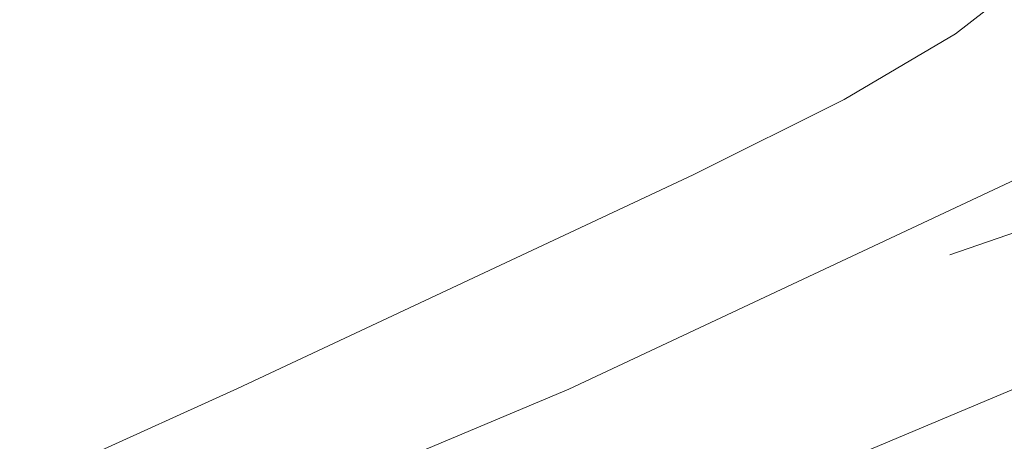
# Model space of a CAD drawing. Extents: x 1620613 to 1693141, y 557269 to 607790.
# Tile 657 of 1056: x 1620804.89 to 1620817.53, y 607313.89 to 607319.31. Entities that reach past the tile are written whole.
import ezdxf

# ---------------------------------------------------------------- set-up
doc = ezdxf.new("R2010")
doc.units = 0
doc.header["$LTSCALE"] = 10
doc.header["$MEASUREMENT"] = 0
for name, pattern in [('DGN Style 2', [7.346996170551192, 4.408197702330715, -2.938798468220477]), ('DGN Style 3', [10.28579463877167, 7.346996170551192, -2.938798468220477]), ('DGN Style 5', [5.142897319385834, 2.204098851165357, -2.938798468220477])]:
    doc.linetypes.add(name, pattern=pattern)
for name, color, linetype, lineweight in [('DT_X_Contour_Major', 132, 'DGN Style 3', 30), ('DT_X_Contour_Minor', 136, 'DGN Style 3', 0), ('PV_X_Driveway', 7, 'DGN Style 5', 0), ('SV_X_Top_of_Bank', 97, 'DGN Style 2', 0)]:
    doc.layers.add(name, color=color, linetype=linetype, lineweight=lineweight)

# ---------------------------------------------------------------- blocks, each defined once
blk = doc.blocks.new('*U1004')
at = {"layer": 'DT_X_Contour_Major', "elevation": 3.400041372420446, "flags": 128}
blk.add_lwpolyline([(-244.1590263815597, -27.22526824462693), (-245.9582130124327, -31.53047772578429), (-246.3161540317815, -32.38748241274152), (-246.6188971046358, -33.11340669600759), (-246.8664422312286, -33.70825057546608), (-247.0587894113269, -34.172014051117), (-247.8276143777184, -36.03038932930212), (-248.8338658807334, -38.35807953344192), (-249.0797851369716, -38.97471545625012), (-249.3862922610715, -39.82704170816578), (-249.753387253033, -40.91505828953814), (-250.1810701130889, -42.23876520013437), (-252.3182951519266, -48.96600821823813), (-254.6054744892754, -56.26317921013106), (-254.9177434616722, -57.68377750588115), (-254.8743306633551, -58.81821339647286), (-254.4752360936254, -59.66648688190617), (-253.720459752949, -60.2285979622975), (-251.2334804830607, -61.34601096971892), (-250.3786960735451, -61.73542086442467), (-249.6795772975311, -62.06559079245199), (-249.1361241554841, -62.3365207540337), (-248.7483366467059, -62.54821074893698), (-247.9217908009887, -63.03373078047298), (-247.6191146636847, -63.20065513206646), (-247.3309956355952, -63.33728816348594), (-247.05743371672, -63.44362987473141), (-246.7984289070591, -63.51968026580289), (-245.6237063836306, -63.80390234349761), (-235.3623574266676, -59.70334397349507), (-233.3790248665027, -58.91168992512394), (-231.8267481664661, -58.29410993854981), (-230.7055273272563, -57.85060401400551), (-230.0153623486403, -57.5811721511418), (-228.7496635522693, -57.09478593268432), (-228.3102899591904, -56.92563881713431), (-227.9414432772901, -56.78298713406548), (-227.6431235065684, -56.66683088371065), (-227.4153306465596, -56.57717006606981), (-226.9019189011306, -56.37340179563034), (-226.6787531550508, -56.2856658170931), (-226.3943147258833, -56.1752840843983), (-226.0486036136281, -56.04225659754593), (-225.6416198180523, -55.88658335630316), (-224.4746327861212, -55.441260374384), (-223.7302941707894, -55.14333622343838), (-222.3725185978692, -54.58355600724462), (-220.4013060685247, -53.76191972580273), (-217.8166565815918, -52.67842737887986), (-204.0789312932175, -46.90836498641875), (-203.7526982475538, -46.7713419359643), (-203.6283501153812, -46.71902253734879), (-203.4999805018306, -46.6648316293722), (-203.3675894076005, -46.60876921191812), (-203.2311768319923, -46.55083528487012), (-202.8620479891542, -46.3938494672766), (-202.3760832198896, -46.19854980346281), (-201.1950355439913, -45.73039017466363), (-199.3189049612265, -44.98937058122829), (-196.747691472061, -43.97549102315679), (-188.9643449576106, -40.90799891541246), (-186.3492845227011, -39.87446542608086), (-184.3416131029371, -39.07448403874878), (-182.9413306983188, -38.50805475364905), (-182.1484373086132, -38.17517757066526), (-180.8439069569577, -37.59890788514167), (-180.1253951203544, -37.23597068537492), (-178.9482573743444, -36.57936135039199), (-177.3124937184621, -35.62907987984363), (-175.2181041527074, -34.38512627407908), (-169.0215640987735, -30.67635381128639), (-166.9159204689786, -29.41391421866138), (-165.2463946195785, -28.40817478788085), (-164.0129865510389, -27.65913551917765), (-163.2156962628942, -27.16679641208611), (-161.6710792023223, -26.19615900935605), (-161.1568342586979, -25.873664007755), (-160.7725622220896, -25.634157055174), (-160.5182630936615, -25.47763815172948), (-160.3939368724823, -25.40410729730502), (-160.2356974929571, -25.31867575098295), (-160.1799956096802, -25.28837645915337), (-160.1315694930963, -25.2615522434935), (-160.090419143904, -25.23820310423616), (-160.0565445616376, -25.21832904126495), (-159.97591336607, -25.16996497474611), (-159.8818810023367, -25.11758790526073), (-159.6602573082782, -24.9967297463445), (-159.3110422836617, -24.80739049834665), (-158.8342359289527, -24.54957016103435), (-157.3926305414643, -23.7707411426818), (-156.5871451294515, -23.30127169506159), (-155.2518929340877, -22.4769851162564), (-153.3868739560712, -21.29788140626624), (-150.992088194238, -19.76396056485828), (-143.8996371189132, -15.20041547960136), (-141.5510294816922, -13.6892345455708), (-139.8245448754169, -12.57835055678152), (-138.7201833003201, -11.86776351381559), (-138.2379447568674, -11.55747341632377), (-137.7814726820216, -11.26376241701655), (-137.5833660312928, -11.13851753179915), (-137.3314001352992, -10.98306612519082), (-137.0255749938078, -10.79740819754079), (-136.6658906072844, -10.58154374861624), (-135.6349199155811, -9.96562985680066), (-135.0410585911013, -9.613441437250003), (-134.0327026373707, -9.018811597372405), (-132.609852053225, -8.181740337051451), (-130.7725068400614, -7.102227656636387), (-125.3202600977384, -3.900271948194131), (-123.5274441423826, -2.845920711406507), (-122.2381813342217, -2.084333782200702), (-121.4524716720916, -1.615511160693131), (-121.1703151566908, -1.43945284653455), (-121.0893019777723, -1.360316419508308), (-121.0603139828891, -1.330682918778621), (-121.0341098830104, -1.301134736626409), (-121.0106896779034, -1.271671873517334), (-120.9900533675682, -1.242294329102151), (-120.9387350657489, -1.164067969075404), (-120.8345032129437, -1.07860762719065), (-120.5602963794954, -0.8808963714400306), (-120.1161145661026, -0.5709342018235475), (-119.5019577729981, -0.1487211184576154), (-117.6375730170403, 1.126848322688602), (-117.0039974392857, 1.540982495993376), (-116.501559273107, 1.8267079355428), (-116.130258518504, 1.984024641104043), (-115.8900951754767, 2.012932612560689), (-115.0753202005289, 1.848216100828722), (-114.8765951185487, 1.579952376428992), (-114.8303824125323, 1.515370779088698), (-114.7769121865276, 1.436596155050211), (-114.7161844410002, 1.343628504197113), (-114.6481991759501, 1.236467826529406), (-114.4572284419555, 0.9317819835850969), (-114.3829532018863, 0.8376593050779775), (-114.3033555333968, 0.78380565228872), (-114.2184354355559, 0.7702210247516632), (-114.1281929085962, 0.7969054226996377), (-113.8804495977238, 0.9217558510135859), (-113.7693621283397, 0.9776275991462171), (-113.6219072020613, 1.0516050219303), (-113.4380848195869, 1.143688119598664), (-113.2178949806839, 1.25387689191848), (-112.5822321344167, 1.571854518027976), (-112.3691668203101, 1.676750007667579), (-112.2067180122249, 1.752953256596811), (-112.0948857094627, 1.800464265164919), (-112.0336699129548, 1.819283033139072), (-111.9379164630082, 1.831210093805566), (-111.8761730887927, 1.84954263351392), (-111.7627580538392, 1.895594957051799), (-111.597671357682, 1.969367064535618), (-111.3809130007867, 2.070858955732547), (-110.73399516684, 2.378463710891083), (-110.523190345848, 2.4765933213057), (-110.3759642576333, 2.540278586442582), (-110.2923169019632, 2.569519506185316), (-110.2722482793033, 2.564316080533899), (-110.3035035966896, 2.504514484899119), (-110.2847789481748, 2.498041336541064), (-110.2051635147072, 2.523473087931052), (-110.0646572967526, 2.580809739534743), (-109.8632602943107, 2.670051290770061), (-109.2450139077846, 2.950568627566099), (-108.9819837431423, 3.070520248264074), (-108.6565780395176, 3.219987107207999), (-108.2687967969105, 3.398969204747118), (-107.8186400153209, 3.607466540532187), (-106.5350545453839, 4.202813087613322), (-106.0900125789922, 4.409555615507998), (-105.7175757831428, 4.583273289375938), (-105.4177441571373, 4.723966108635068), (-105.1905177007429, 4.831634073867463), (-104.68138737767, 5.074715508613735), (-104.4100843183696, 5.201285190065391), (-103.9780228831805, 5.398683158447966), (-103.3852030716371, 5.666909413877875), (-102.6316248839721, 6.005963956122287), (-100.4077385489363, 7.004547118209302), (-99.62688119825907, 7.355245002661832), (-98.95222389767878, 7.658401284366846), (-98.38376664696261, 7.91401596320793), (-97.92150944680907, 8.12208903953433), (-96.83042364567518, 8.613561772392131), (-96.42078474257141, 8.79827238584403), (-96.01018238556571, 8.983799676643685), (-95.5986165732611, 9.170143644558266), (-95.18608730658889, 9.357304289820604), (-94.08472465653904, 9.857488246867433), (-93.39744857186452, 10.16794119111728), (-92.16164230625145, 10.72416205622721), (-90.37730585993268, 11.52615084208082), (-88.04443923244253, 12.57390754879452), (-81.09208798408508, 15.69561599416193), (-78.73961042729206, 16.75160535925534), (-76.89644119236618, 17.57829212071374), (-75.56258027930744, 18.17567627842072), (-74.73802768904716, 18.5437578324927), (-73.2182985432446, 19.2195718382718), (-72.40313108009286, 19.58344266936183), (-71.0974255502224, 20.16819465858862), (-69.30118195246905, 20.97382780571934), (-67.01440028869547, 22.00034211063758), (-60.26226509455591, 25.03222180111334), (-57.98118495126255, 26.0552568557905), (-56.20204591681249, 26.85045225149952), (-54.92484799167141, 27.41780798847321), (-54.14959117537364, 27.75732406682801), (-52.751494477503, 28.35891406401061), (-52.24375127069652, 28.57733037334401), (-51.76909417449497, 28.78138680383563), (-51.32752318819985, 28.97108335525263), (-50.91903831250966, 29.14642002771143), (-49.87386012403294, 29.59483798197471), (-49.46658876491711, 29.77317639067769), (-49.02865832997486, 29.97187815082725), (-48.56006881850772, 30.19094326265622), (-48.06082023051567, 30.43037172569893), (-46.68861189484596, 31.09599876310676), (-46.23529187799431, 31.3161497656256), (-45.90448807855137, 31.47738249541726), (-45.69620049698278, 31.57969695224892), (-45.61042913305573, 31.62309313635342), (-45.5450604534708, 31.6602585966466), (-45.492963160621, 31.68481529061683), (-45.38569779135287, 31.73061127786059), (-45.22326434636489, 31.79764655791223), (-45.00566282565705, 31.88592113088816), (-44.35183466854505, 32.14963904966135), (-44.11952607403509, 32.24228838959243), (-43.91297140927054, 32.32244796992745), (-43.73217067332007, 32.39011779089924), (-43.57712386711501, 32.44529785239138), (-43.19800428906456, 32.57579167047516), (-43.07670890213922, 32.62026508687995), (-42.99716242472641, 32.65581497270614), (-42.95936485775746, 32.68244132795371), (-42.96331620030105, 32.70014415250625), (-43.07916992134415, 32.7619357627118), (-43.45694219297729, 33.57664785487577), (-43.5294094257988, 33.73257840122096), (-43.58490872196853, 33.85120771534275), (-43.62344008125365, 33.93253579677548), (-43.64500350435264, 33.97656264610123), (-43.70604095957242, 34.09498506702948), (-43.73673183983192, 34.20573578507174), (-43.74516710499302, 34.22525528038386), (-43.7573196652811, 34.23634917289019), (-43.77318952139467, 34.23901746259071), (-43.79277667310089, 34.23326014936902), (-43.84996547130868, 34.2066731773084), (-43.87138412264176, 34.19712131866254), (-43.89274847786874, 34.18840597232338), (-43.91405853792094, 34.1805271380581), (-43.93531430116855, 34.17348481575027), (-44.03438117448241, 34.14257250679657), (-45.18047755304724, 35.95899565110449), (-45.40643188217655, 36.30312513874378), (-45.59311070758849, 36.55704653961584), (-45.74051402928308, 36.72075985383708), (-45.8486418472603, 36.79426508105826), (-46.084615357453, 36.87000157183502), (-46.11991900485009, 37.02740357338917), (-46.04884981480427, 37.44280721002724), (-45.87140778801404, 38.11621248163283), (-45.58759292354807, 39.04761938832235), (-44.01492026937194, 43.99618876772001), (-43.65202071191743, 44.78028851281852), (-43.51475034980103, 44.97700173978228), (-43.25846764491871, 45.23109867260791), (-42.88317259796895, 45.54257931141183), (-42.38886520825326, 45.91144365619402), (-39.80440192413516, 47.76670591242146), (-39.63361441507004, 48.52383685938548), (-39.89284177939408, 49.04233636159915), (-40.74371851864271, 50.27335017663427), (-42.18624463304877, 52.21687830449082), (-44.22042012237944, 54.87292074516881), (-50.43375392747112, 62.90571967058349), (-53.29829177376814, 66.43294601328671), (-57.23190495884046, 70.99002584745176), (-62.23459348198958, 76.57695917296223), (-68.30635734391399, 83.19374598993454), (-85.92316142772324, 102.2116488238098), (-91.77268511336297, 108.5314606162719), (-96.10865310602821, 113.227468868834), (-98.93106540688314, 116.2996735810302), (-100.2399220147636, 117.7480747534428), (-101.7121320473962, 119.4454064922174), (-102.2558617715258, 119.9739047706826), (-102.7828934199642, 120.2864008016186), (-103.2932269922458, 120.3828945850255), (-103.7868624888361, 120.2633861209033), (-105.0809597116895, 119.6566938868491), (-105.5399765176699, 119.5053821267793), (-105.9464540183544, 119.5064660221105), (-106.3003922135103, 119.6599455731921), (-106.6017911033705, 119.9658207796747), (-107.3354690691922, 120.9846822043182), (-107.7264093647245, 121.3892293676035), (-108.3489717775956, 121.8387247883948), (-109.203156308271, 122.3331684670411), (-110.2889629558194, 122.8725604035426), (-113.4932768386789, 124.3708699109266), (-114.5881001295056, 124.8468455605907), (-115.4693345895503, 125.1510403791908), (-116.1369802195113, 125.2834543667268), (-116.5910370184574, 125.2440875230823), (-117.5170700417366, 124.9100681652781), (-117.7476291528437, 124.9816660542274), (-117.7447817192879, 125.4469742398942), (-117.5085277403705, 126.305992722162), (-117.0388672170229, 127.558721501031), (-115.4752304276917, 131.4242786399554), (-114.831011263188, 133.1393941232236), (-114.0710813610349, 135.3855727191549), (-113.1954407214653, 138.1628144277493), (-112.2040893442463, 141.4711192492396), (-109.4062046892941, 151.0013495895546), (-108.3545405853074, 154.615217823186), (-107.2979617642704, 158.3091497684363), (-106.2364682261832, 162.0831454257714), (-105.1700599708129, 165.9372047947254), (-102.3197516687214, 176.3214480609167), (-101.3607452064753, 179.7893665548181), (-100.6214570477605, 182.4049395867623), (-100.1018871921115, 184.1681671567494), (-99.80203563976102, 185.0790492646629), (-99.29538923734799, 186.3716076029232), (-98.9992753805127, 186.5180118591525), (-98.49091861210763, 185.9878058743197), (-97.77031893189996, 184.7809896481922), (-96.83747633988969, 182.8975631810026), (-91.9889774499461, 172.5294824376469)], dxfattribs=at)
at = {"layer": 'DT_X_Contour_Minor', "transparency": 33554559, "flags": 128}
for points, elevation in [([(-229.8990915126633, -19.48125708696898), (-231.1515999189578, -22.47833975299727), (-231.4377550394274, -23.16431689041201), (-231.7594310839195, -23.93778430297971), (-232.1166280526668, -24.79874199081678), (-232.5093459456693, -25.74718995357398), (-233.6039548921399, -28.39303822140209), (-233.9900215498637, -29.32444806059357), (-234.3272648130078, -30.13429137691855), (-234.6156846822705, -30.8225681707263), (-234.8552811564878, -31.38927844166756), (-235.85947678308, -33.75027115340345), (-235.992108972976, -37.00980146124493), (-236.1101119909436, -37.77758537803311), (-236.4072786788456, -38.68399556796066), (-236.8836090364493, -39.72903203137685), (-237.5391030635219, -40.91269476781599), (-241.0161237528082, -46.75991550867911), (-235.4506360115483, -50.05076635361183), (-234.3147753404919, -50.69064974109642), (-233.2924023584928, -51.19993525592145), (-232.383517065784, -51.57862289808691), (-231.5881194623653, -51.82671266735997), (-229.6183761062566, -52.31415488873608), (-228.9087356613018, -52.47674723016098), (-228.2571218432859, -52.59894258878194), (-227.6635346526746, -52.68074096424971), (-227.1279740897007, -52.72214235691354), (-225.7771814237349, -52.77868342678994), (-225.059761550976, -52.66847498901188), (-223.920596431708, -52.295443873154), (-222.3596860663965, -51.65959007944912), (-220.377030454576, -50.76091360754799), (-214.5276218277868, -48.01401277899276), (-212.5890663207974, -47.0468277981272), (-211.160456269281, -46.20544847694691), (-210.2417916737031, -45.48987481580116), (-209.8330725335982, -44.90010681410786), (-209.4230821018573, -43.49513302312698), (-209.2821641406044, -43.03029232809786), (-209.1669030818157, -42.68950058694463), (-209.0772989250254, -42.47275779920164), (-209.0133516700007, -42.38006396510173), (-208.8770348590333, -42.29827901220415), (-208.7253221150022, -42.21892368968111), (-208.3724214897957, -42.04219643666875), (-207.8183329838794, -41.76809725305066), (-207.0630565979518, -41.39662613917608), (-204.7807357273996, -40.27620726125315), (-203.8458358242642, -39.84223377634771), (-202.7528767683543, -39.38062748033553), (-201.5018585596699, -38.89138837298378), (-200.0927811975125, -38.37451645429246), (-196.1244960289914, -36.95934758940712), (-194.815393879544, -36.4916745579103), (-193.8643013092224, -36.1500321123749), (-193.271218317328, -35.9344202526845), (-193.036144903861, -35.84483897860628), (-192.8866285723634, -35.77399636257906), (-192.6379571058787, -35.69082212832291), (-192.004079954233, -35.4944313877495), (-190.9849971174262, -35.18482414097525), (-189.5807085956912, -34.76200038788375), (-185.3223316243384, -33.48351503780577), (-183.8702173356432, -33.05285647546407), (-182.7076571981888, -32.71974480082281), (-181.8346512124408, -32.48418001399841), (-181.2511993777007, -32.34616211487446), (-180.0814000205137, -32.10817690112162), (-179.4324670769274, -31.88905599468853), (-178.3630177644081, -31.41018218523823), (-176.8730520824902, -30.67155547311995), (-174.9625700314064, -29.67317585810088), (-169.3072627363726, -26.66449301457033), (-167.3585870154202, -25.62844420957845), (-165.7540403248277, -24.7768099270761), (-164.4936226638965, -24.10959016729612), (-163.5773340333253, -23.62678493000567), (-161.5927363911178, -22.58519032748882), (-160.9376136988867, -22.24132009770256), (-160.4606938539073, -21.99090536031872), (-160.1619768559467, -21.83394611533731), (-160.041462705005, -21.77044236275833), (-159.9576954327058, -21.72570634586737), (-159.5747058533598, -21.4930136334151), (-158.4885625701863, -20.8284875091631), (-156.6992655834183, -19.7321279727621), (-154.2068148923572, -18.20393502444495), (-146.6227414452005, -13.55297594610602), (-144.099993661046, -12.00858044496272), (-142.2198053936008, -10.86361325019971), (-140.9821766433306, -10.1180743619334), (-140.3871074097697, -9.771963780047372), (-139.6570021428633, -9.38157330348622), (-139.392732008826, -9.238070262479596), (-139.147500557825, -9.100353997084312), (-138.9213077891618, -8.968424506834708), (-138.7141537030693, -8.84228179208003), (-138.1871277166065, -8.513616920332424), (-137.8528063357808, -8.279083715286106), (-137.2451116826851, -7.821982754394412), (-136.3640437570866, -7.142314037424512), (-135.2096025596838, -6.240077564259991), (-131.7665950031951, -3.53735662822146), (-130.51573332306, -2.53842020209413), (-129.3454039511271, -1.568651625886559), (-128.2556068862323, -0.6280508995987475), (-127.2463421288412, 0.2833819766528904), (-124.6623458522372, 2.674979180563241), (-123.7375286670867, 3.464300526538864), (-122.9010743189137, 4.038566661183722), (-122.1529828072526, 4.397777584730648), (-121.4932541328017, 4.541933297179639), (-119.8517947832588, 4.639608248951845), (-119.2705518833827, 4.709296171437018), (-118.7579176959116, 4.845103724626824), (-118.3138922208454, 5.047030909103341), (-117.9384754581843, 5.315077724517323), (-117.0288423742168, 6.11802874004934), (-116.6902376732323, 6.312514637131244), (-116.356648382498, 6.293759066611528), (-116.0280745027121, 6.061762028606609), (-115.7045160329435, 5.616523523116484), (-114.8483806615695, 4.144898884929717), (-114.5734809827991, 3.65437814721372), (-114.3908834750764, 3.286534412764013), (-114.3005881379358, 3.041367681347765), (-114.3025949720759, 2.918877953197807), (-114.5273319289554, 2.633505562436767), (-114.3118206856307, 2.607581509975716), (-114.2518105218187, 2.609837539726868), (-114.1641419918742, 2.627715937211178), (-114.0488150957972, 2.661216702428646), (-113.9058298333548, 2.710339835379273), (-113.1740290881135, 2.976033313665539), (-113.5886053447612, 2.658647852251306), (-113.6439044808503, 2.610723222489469), (-113.6321263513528, 2.602971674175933), (-113.5532709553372, 2.635393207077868), (-113.4073382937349, 2.707987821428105), (-112.9287481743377, 2.955137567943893), (-112.7706027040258, 3.034485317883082), (-112.6551088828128, 3.087166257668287), (-112.5822667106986, 3.113180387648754), (-112.5520761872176, 3.112527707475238), (-112.5107075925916, 3.047259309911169), (-112.3836373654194, 2.414227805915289), (-112.3684504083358, 2.289530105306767), (-112.377348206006, 2.186736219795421), (-112.4103307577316, 2.105846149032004), (-112.4673980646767, 2.046859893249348), (-112.6516905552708, 1.918768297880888), (-112.7302398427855, 1.862428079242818), (-112.8276683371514, 1.789476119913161), (-112.9439760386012, 1.699912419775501), (-113.0791629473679, 1.593736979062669), (-113.7540866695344, 1.059490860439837), (-112.6948758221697, 1.589339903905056), (-112.4907998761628, 1.689368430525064), (-112.33251954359, 1.762375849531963), (-112.2200348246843, 1.808362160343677), (-112.1533457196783, 1.827327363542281), (-112.0365689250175, 1.841873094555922), (-111.9612693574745, 1.864230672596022), (-111.8229532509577, 1.920394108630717), (-111.6216206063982, 2.010363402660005), (-111.357271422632, 2.134138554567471), (-110.568318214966, 2.509280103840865), (-110.3112297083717, 2.628954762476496), (-110.131679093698, 2.706622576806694), (-110.0296663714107, 2.742283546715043), (-110.005191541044, 2.735937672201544), (-110.0433091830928, 2.663006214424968), (-110.0371398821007, 2.647549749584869), (-109.9900437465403, 2.655878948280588), (-109.9020207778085, 2.687993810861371), (-109.7730709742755, 2.743894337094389), (-109.3746357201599, 2.924676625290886), (-109.173944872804, 3.016441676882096), (-108.870698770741, 3.156150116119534), (-108.4648974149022, 3.343801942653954), (-107.9565408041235, 3.579397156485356), (-106.4641828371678, 4.271575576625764), (-105.9591901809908, 4.506007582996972), (-105.5634806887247, 4.690169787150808), (-105.2770543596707, 4.824062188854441), (-105.0999111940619, 4.907684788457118), (-104.7732403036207, 5.063651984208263), (-104.5477336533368, 5.16795649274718), (-104.1162168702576, 5.363894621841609), (-103.4786899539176, 5.651466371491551), (-102.635152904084, 6.030671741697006), (-100.1110405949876, 7.164064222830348), (-99.25008915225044, 7.55070034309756), (-98.56031905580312, 7.86056434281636), (-98.04173030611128, 8.093656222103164), (-97.69432290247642, 8.249975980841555), (-96.9961449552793, 8.564465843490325), (-96.73401997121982, 8.682660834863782), (-96.47127847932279, 8.801378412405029), (-96.20792047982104, 8.920618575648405), (-95.94394597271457, 9.040381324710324), (-95.23919194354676, 9.360445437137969), (-94.64528006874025, 9.628308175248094), (-93.39210996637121, 10.19184830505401), (-91.4796816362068, 11.05106582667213), (-88.90799507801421, 12.20596074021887), (-81.1711532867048, 15.67991703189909), (-78.58729310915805, 16.83991308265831), (-76.63834392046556, 17.71443401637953), (-75.32430572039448, 18.30347983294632), (-74.64517850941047, 18.6070505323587), (-73.68072059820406, 19.03593890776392), (-73.00679306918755, 19.33717864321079), (-71.70835391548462, 19.91923156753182), (-69.78540313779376, 20.78209768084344), (-67.23794073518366, 21.92577698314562), (-59.61202549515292, 25.35000604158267), (-57.06853690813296, 26.49132436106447), (-55.1575075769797, 27.34710752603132), (-53.87893750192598, 27.9173555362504), (-53.23282668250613, 28.20206839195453), (-52.35314350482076, 28.58058913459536), (-52.03367121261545, 28.71801679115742), (-51.73501671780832, 28.84640920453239), (-51.45718002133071, 28.96576637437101), (-51.20016112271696, 29.07608830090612), (-50.54253445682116, 29.35823311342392), (-50.24464696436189, 29.49063853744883), (-49.84420448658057, 29.67624619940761), (-49.34120702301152, 29.91505609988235), (-48.73565457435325, 30.20706823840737), (-46.98410806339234, 31.05670359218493), (-46.40547064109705, 31.33771392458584), (-45.98321825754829, 31.54351840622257), (-45.71735091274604, 31.67411703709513), (-45.60786860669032, 31.72950981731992), (-45.52442917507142, 31.77694943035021), (-45.45792992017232, 31.80829466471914), (-45.32101172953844, 31.8667506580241), (-45.11367460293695, 31.95231741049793), (-44.8359185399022, 32.06499492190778), (-44.00134379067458, 32.40161596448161), (-43.72427492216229, 32.51317946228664), (-43.51899937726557, 32.59540417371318), (-43.38551715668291, 32.64829009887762), (-43.32382826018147, 32.67183723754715), (-43.25504896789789, 32.6955112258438), (-43.2330437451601, 32.70357952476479), (-43.21861254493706, 32.71002893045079), (-43.21175536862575, 32.71485944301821), (-43.21247221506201, 32.71807106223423), (-43.23349021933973, 32.72928120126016), (-43.30202508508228, 32.87708501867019), (-43.32582617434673, 32.92604454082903), (-43.36785735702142, 33.00957861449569), (-43.42811863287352, 33.12768723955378), (-43.50661000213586, 33.28037041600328), (-43.91543994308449, 34.07356585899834), (-43.91966747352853, 34.08882127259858), (-43.95264001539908, 34.076721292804), (-44.0497458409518, 34.03388331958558), (-44.21098495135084, 33.9603073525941), (-44.4363573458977, 33.85599339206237), (-45.12286144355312, 33.53683883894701), (-45.37997459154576, 33.42217669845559), (-45.63643596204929, 33.31755619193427), (-45.89224555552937, 33.22297731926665), (-46.14740337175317, 33.13844008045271), (-47.33661903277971, 32.76736344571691), (-47.75178679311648, 33.42535377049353), (-47.85856879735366, 33.55801472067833), (-48.0009857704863, 33.67400171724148), (-48.1790377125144, 33.77331476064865), (-48.39272462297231, 33.85595385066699), (-49.01006967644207, 34.05409281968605), (-49.17881586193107, 34.22552563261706), (-49.22204562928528, 34.59121984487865), (-49.13975897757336, 35.15117545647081), (-48.931955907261, 35.90539246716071), (-48.21045916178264, 38.17565302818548), (-47.99456300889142, 38.92401011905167), (-47.88799711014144, 39.46638597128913), (-47.89076146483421, 39.80278058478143), (-48.0028560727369, 39.93319395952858), (-48.4475486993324, 40.0063213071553), (-49.13592672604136, 40.3284761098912), (-50.86754133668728, 41.2400950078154), (-53.64239253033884, 42.74117800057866), (-57.46048030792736, 44.83172508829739), (-69.0330298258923, 51.1924694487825), (-72.84187702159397, 53.29964744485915), (-75.58900646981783, 54.8506231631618), (-77.27441817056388, 55.84539660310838), (-77.8981121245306, 56.28396776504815), (-78.14567233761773, 56.71188782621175), (-78.68298206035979, 57.31897345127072), (-80.10924106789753, 58.8192902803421), (-82.42444936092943, 61.21283831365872), (-85.62860693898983, 64.49961755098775), (-95.3582928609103, 74.45533712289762), (-98.58983463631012, 77.63591055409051), (-100.9871955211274, 79.71084116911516), (-102.5503755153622, 80.6801289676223), (-103.2793746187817, 80.54377394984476), (-104.1111310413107, 78.70597014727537), (-104.466792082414, 78.05775888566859), (-104.9099578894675, 77.491477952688), (-105.4406284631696, 77.0071273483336), (-106.0588038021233, 76.60470707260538), (-107.8239443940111, 75.64082677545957), (-108.4512898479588, 75.46755394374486), (-109.0094707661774, 75.67064567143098), (-109.4984871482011, 76.25010195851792), (-109.9183389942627, 77.20592280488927), (-110.9457245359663, 80.25659780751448), (-111.3262986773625, 81.32483530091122), (-111.6974819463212, 82.24154152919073), (-112.0592743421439, 83.00671649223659), (-112.4116758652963, 83.62036019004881), (-113.3388920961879, 85.05470169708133), (-113.6684535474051, 85.73946575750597), (-113.9617257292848, 86.71800180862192), (-114.218708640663, 87.99030985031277), (-114.4394022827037, 89.5563898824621), (-114.9795329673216, 94.12429928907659), (-115.2366104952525, 95.77630122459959), (-115.6027450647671, 97.30637497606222), (-116.0779366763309, 98.7145205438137), (-116.6621853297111, 100.0007379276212), (-118.3655911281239, 103.2680800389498), (-119.0644220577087, 104.4055931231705), (-119.883360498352, 105.3676257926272), (-120.822406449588, 106.1541780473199), (-121.8815599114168, 106.7652498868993), (-124.8661124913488, 108.1608009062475), (-126.0001644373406, 108.5628994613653), (-127.1639058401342, 108.7225318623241), (-128.3573367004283, 108.6396981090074), (-129.5804570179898, 108.3143982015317), (-132.8816971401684, 107.1236435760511), (-133.9246500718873, 106.832472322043), (-134.5775787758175, 106.85202452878), (-134.8404832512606, 107.1823001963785), (-134.7133634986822, 107.8232993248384), (-133.8543451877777, 109.9469282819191), (-133.5004292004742, 110.8891647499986), (-133.0829449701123, 112.1231524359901), (-132.601892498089, 113.6488913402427), (-132.057271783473, 115.4663814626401), (-130.5201922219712, 120.7020234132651), (-129.9424373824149, 122.6873815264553), (-129.3619825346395, 124.7167244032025), (-128.7788276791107, 126.7900520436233), (-128.1929728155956, 128.9073644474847), (-126.627093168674, 134.6121772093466), (-125.6443638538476, 137.6803923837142), (-123.8705856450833, 142.606428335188), (-121.3057585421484, 149.390285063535), (-117.9498825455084, 158.0319625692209), (-107.9461480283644, 183.5535302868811), (-105.0022358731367, 191.4514768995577), (-103.6733002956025, 196.0041409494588), (-103.9593412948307, 197.2115224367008), (-105.8603588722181, 195.0736213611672), (-113.0830411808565, 184.9121750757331), (-115.1141411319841, 182.9086010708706), (-115.790429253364, 184.5189637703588), (-115.1119055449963, 189.7432631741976), (-113.0785700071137, 198.5814992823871), (-105.8499261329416, 226.9687111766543), (-103.3623320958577, 237.0747958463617), (-101.3210328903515, 246.1026409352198), (-99.72602851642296, 254.0522464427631), (-98.57731897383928, 260.9236123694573), (-94.2580290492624, 290.4740943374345)], 4.200041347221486), ([(-237.0290589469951, -23.35326266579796), (-238.5549064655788, -27.00440873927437), (-238.8922187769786, -27.81279581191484), (-239.2502210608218, -28.67318014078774), (-239.62891331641, -29.5855617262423), (-240.028295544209, -30.54994056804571), (-241.9403558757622, -35.17170209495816), (-244.4428937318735, -40.9606453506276), (-244.938988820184, -42.13064725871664), (-245.3547578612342, -43.15967730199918), (-245.6902008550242, -44.04773548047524), (-245.9453178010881, -44.79482179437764), (-246.9484361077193, -47.95229024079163), (-248.0219362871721, -51.37725751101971), (-248.1685014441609, -52.04402312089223), (-248.1481254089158, -52.57647683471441), (-247.9608081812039, -52.97461865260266), (-247.6065497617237, -53.23844857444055), (-246.4392723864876, -53.76291250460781), (-245.9501336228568, -53.99734146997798), (-245.358175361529, -54.30728041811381), (-244.6633976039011, -54.69272934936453), (-243.8658003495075, -55.15368826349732), (-241.6017816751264, -56.48359201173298), (-240.7727115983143, -56.94081994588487), (-239.9835153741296, -57.3150759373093), (-239.2341930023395, -57.60635998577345), (-238.5247444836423, -57.81467209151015), (-235.307023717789, -58.59319405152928), (-231.5126687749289, -57.07692421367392), (-230.779288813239, -56.78419306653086), (-230.2053010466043, -56.55582955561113), (-229.7907054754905, -56.39183368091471), (-229.5355020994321, -56.29220544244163), (-229.0674826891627, -56.11235365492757), (-228.8872480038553, -56.04275637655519), (-228.697558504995, -55.96885338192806), (-228.4984141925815, -55.89064467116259), (-228.2898150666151, -55.80813024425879), (-227.7209443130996, -55.58235081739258), (-227.5113433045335, -55.49951291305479), (-227.3091933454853, -55.420333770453), (-227.1144944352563, -55.3448133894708), (-226.9272465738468, -55.27295176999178), (-226.4378536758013, -55.08619913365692), (-226.0907619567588, -54.94658390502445), (-225.4165314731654, -54.66780269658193), (-224.415162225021, -54.24985550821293), (-223.0866542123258, -53.69274233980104), (-216.1236263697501, -50.76816026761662), (-209.5494470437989, -47.68090482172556), (-208.3086679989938, -47.07421699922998), (-207.4038362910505, -46.57726300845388), (-206.8349519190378, -46.1900428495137), (-206.6020148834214, -45.91255652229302), (-206.4287792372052, -45.31890475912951), (-206.3619576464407, -45.11812596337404), (-206.2914196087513, -44.96102839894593), (-206.2171651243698, -44.84761206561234), (-206.1391941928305, -44.77787696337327), (-205.9263164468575, -44.65015833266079), (-205.8095011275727, -44.58519506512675), (-205.6187134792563, -44.48609423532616), (-205.3539535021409, -44.3528558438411), (-205.0152211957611, -44.1854798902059), (-204.0133052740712, -43.69362726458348), (-203.5989538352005, -43.50171226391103), (-203.1073364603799, -43.29485673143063), (-202.5384531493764, -43.07306066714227), (-201.8923039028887, -42.83632407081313), (-200.0662179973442, -42.18510577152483), (-199.1993863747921, -41.9028550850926), (-197.9684559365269, -41.54451675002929), (-196.3734266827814, -41.11009076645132), (-194.4142986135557, -40.5995771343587), (-184.4221370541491, -38.03964233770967), (-182.3985036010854, -37.24210883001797), (-182.0121573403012, -37.08951663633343), (-181.7203900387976, -36.97354013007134), (-181.523201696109, -36.89417931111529), (-181.4205923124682, -36.85143417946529), (-181.2730725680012, -36.7862680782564), (-180.8603943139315, -36.54685943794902), (-179.7329993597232, -35.87750809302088), (-177.8908877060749, -34.77821404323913), (-175.3340593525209, -33.2489772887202), (-167.5628948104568, -28.59775567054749), (-164.9856665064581, -27.05440886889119), (-163.0823550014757, -25.91278467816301), (-161.8529602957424, -25.17288309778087), (-161.2974823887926, -24.83470412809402), (-160.7147637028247, -24.46852368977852), (-160.5207608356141, -24.34685996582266), (-160.3757912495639, -24.25650412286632), (-160.2798549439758, -24.19745616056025), (-160.2329519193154, -24.1697160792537), (-160.1732548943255, -24.13748637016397), (-160.1491644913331, -24.12421042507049), (-160.1216660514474, -24.10855487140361), (-160.0907595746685, -24.09051970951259), (-160.0564450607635, -24.07010493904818), (-159.9603956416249, -24.01249274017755), (-159.9032307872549, -23.97973202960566), (-159.8037732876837, -23.92465904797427), (-159.6620231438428, -23.84727379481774), (-159.4779803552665, -23.74757627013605), (-158.9308093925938, -23.4519665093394), (-158.3816152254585, -23.11712071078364), (-157.1444109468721, -22.33429063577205), (-155.2191965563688, -21.10347628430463), (-152.6059720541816, -19.42467765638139), (-144.7200265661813, -14.35056894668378), (-142.1086596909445, -12.67031901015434), (-140.1890181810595, -11.43515073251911), (-138.9611020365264, -10.64506411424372), (-138.4249112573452, -10.30005915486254), (-137.917369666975, -9.973488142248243), (-137.7284670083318, -9.852970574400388), (-137.5424152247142, -9.736346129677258), (-137.3592143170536, -9.623614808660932), (-137.1788642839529, -9.514776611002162), (-136.7017320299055, -9.229732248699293), (-136.4070059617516, -9.055060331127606), (-135.8806769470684, -8.7448278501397), (-135.1227449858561, -8.299034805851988), (-134.1332100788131, -7.717681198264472), (-128.9749736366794, -4.688389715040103), (-125.9733341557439, -2.332137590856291), (-125.357670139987, -1.841419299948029), (-124.7970950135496, -1.379086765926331), (-124.2916087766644, -0.9451399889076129), (-123.8412114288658, -0.5395789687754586), (-122.7136036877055, 0.5040694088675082), (-122.2701480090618, 0.8508877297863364), (-121.7854867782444, 1.108606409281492), (-121.2596199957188, 1.277225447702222), (-120.692547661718, 1.356744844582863), (-117.9500638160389, 1.51993620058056), (-116.9928063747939, 2.174869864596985), (-116.8040184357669, 2.295789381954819), (-116.6479078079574, 2.37786207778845), (-116.5244744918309, 2.421087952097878), (-116.4337184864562, 2.425467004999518), (-116.2352722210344, 2.385348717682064), (-116.1465697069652, 2.369347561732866), (-116.0292968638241, 2.351432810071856), (-115.8834536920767, 2.331604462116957), (-115.709040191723, 2.309862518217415), (-115.2058437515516, 2.249332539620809), (-115.0343438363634, 2.231790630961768), (-114.8972414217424, 2.224562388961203), (-114.7945365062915, 2.227647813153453), (-114.7262290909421, 2.241046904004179), (-114.4877219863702, 2.327641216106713), (-114.8436684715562, 2.055140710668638), (-114.9071469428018, 1.999644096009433), (-114.9450338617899, 1.949940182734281), (-114.9573292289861, 1.906028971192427), (-114.9440330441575, 1.867910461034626), (-114.8744544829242, 1.773984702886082), (-114.8407406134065, 1.725801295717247), (-114.7917829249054, 1.65169539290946), (-114.7275814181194, 1.551666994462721), (-114.6481360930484, 1.425716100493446), (-114.4159568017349, 1.055283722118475), (-114.334054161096, 0.936617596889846), (-114.2624807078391, 0.8584435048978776), (-114.2012364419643, 0.8207614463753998), (-114.1503213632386, 0.8235714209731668), (-114.0283200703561, 0.8850540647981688), (-113.9552206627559, 0.9217695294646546), (-113.8274234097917, 0.9858039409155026), (-113.6449283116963, 1.077157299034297), (-113.4077353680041, 1.195829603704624), (-112.7022903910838, 1.548714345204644), (-112.4658350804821, 1.665125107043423), (-112.2855528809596, 1.749693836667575), (-112.161443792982, 1.802420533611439), (-112.0935078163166, 1.823305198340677), (-111.9872426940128, 1.836541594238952), (-111.91872122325, 1.856886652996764), (-111.7928556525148, 1.907994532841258), (-111.6096459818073, 1.989865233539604), (-111.3690922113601, 2.102498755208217), (-110.651156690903, 2.443871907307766), (-110.4172100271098, 2.552774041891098), (-110.2538216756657, 2.623450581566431), (-110.1609916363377, 2.65590152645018), (-110.1387199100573, 2.650126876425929), (-110.1734063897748, 2.583760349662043), (-110.1609594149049, 2.572795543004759), (-110.0976036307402, 2.589676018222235), (-109.9833390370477, 2.634401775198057), (-109.8181656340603, 2.70697281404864), (-109.3098248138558, 2.937622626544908), (-109.0779643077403, 3.043480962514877), (-108.7636384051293, 3.188068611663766), (-108.3668471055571, 3.371385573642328), (-107.8875904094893, 3.593431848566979), (-106.4996186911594, 4.237194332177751), (-106.0246013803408, 4.4577815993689), (-105.6405282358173, 4.636721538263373), (-105.3473992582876, 4.77401414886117), (-105.145214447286, 4.86965943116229), (-104.7273138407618, 5.069183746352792), (-104.4789089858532, 5.184620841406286), (-104.0471198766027, 5.381288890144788), (-103.4319465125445, 5.659187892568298), (-102.6333888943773, 6.018317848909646), (-100.2593895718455, 7.084305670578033), (-99.43848517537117, 7.452972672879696), (-98.7562714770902, 7.759482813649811), (-98.21274847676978, 8.003836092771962), (-97.80791617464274, 8.18603251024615), (-96.91328430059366, 8.589013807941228), (-96.5774023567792, 8.740466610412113), (-96.240730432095, 8.892589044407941), (-95.90326852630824, 9.045381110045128), (-95.56501663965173, 9.198842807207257), (-94.6619583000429, 9.608966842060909), (-94.02136432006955, 9.898124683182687), (-92.77687613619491, 10.4580051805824), (-90.92849374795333, 11.28860833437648), (-88.47621715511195, 12.38993414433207), (-81.13162063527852, 15.6877665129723), (-78.66345176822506, 16.79575922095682), (-76.76739255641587, 17.64636306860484), (-75.44344300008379, 18.23957805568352), (-74.69160309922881, 18.5754041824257), (-73.44950957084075, 19.12775537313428), (-72.70496207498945, 19.46031065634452), (-71.4028897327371, 20.04371311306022), (-69.54329254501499, 20.87796274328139), (-67.12617051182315, 21.9630595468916), (-59.93714529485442, 25.19111392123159), (-57.52486092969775, 26.27329060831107), (-55.67977674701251, 27.09877988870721), (-54.40189274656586, 27.66758176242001), (-53.69120892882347, 27.97969622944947), (-52.55231899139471, 28.46975159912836), (-52.1387112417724, 28.64767358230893), (-51.75205544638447, 28.8138980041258), (-51.39235160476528, 28.96842486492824), (-51.05959971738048, 29.11125416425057), (-50.20819729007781, 29.47653554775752), (-49.85561786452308, 29.63190746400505), (-49.4364314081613, 29.82406217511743), (-48.95063792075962, 30.05299968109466), (-48.39823740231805, 30.31871998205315), (-46.83635997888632, 31.07635117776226), (-46.32038125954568, 31.32693184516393), (-45.94385316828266, 31.51045045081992), (-45.70677570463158, 31.62690699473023), (-45.60914886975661, 31.67630147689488), (-45.53474481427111, 31.7186040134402), (-45.47544654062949, 31.74655497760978), (-45.35335476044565, 31.79868096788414), (-45.16846947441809, 31.87498198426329), (-44.92079068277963, 31.97545802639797), (-44.17658922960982, 32.27562750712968), (-43.92190049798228, 32.37773392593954), (-43.71598539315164, 32.45892607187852), (-43.55884391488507, 32.51920394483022), (-43.45047606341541, 32.55856754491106), (-43.22652662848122, 32.63565144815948), (-43.15487632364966, 32.66192230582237), (-43.1078874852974, 32.68292195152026), (-43.0855601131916, 32.69865038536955), (-43.08789420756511, 32.70910760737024), (-43.15633007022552, 32.74560848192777), (-43.37948363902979, 33.22686643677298), (-43.42761780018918, 33.3293114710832), (-43.47638303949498, 33.43039316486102), (-43.52577935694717, 33.53011151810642), (-43.57580675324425, 33.62846653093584), (-43.81074045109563, 34.08427546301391), (-43.82819965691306, 34.14727852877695), (-43.84890356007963, 34.15098828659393), (-43.90353275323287, 34.13511624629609), (-43.99208723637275, 34.09966240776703), (-44.11456700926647, 34.0446267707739), (-44.48641345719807, 33.8717560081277), (-44.62567935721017, 33.80964900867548), (-44.76459222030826, 33.75298108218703), (-44.90315204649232, 33.70175222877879), (-45.04135883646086, 33.65596244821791), (-45.68550010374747, 33.45496797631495), (-46.46613217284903, 34.69217471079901), (-46.6325003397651, 34.93056992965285), (-46.79704823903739, 35.11552412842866), (-46.95977587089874, 35.24703730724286), (-47.1206832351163, 35.32510946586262), (-47.54734251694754, 35.46204719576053), (-47.63748762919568, 35.66384557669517), (-47.5879285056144, 36.16653742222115), (-47.39866514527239, 36.97012273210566), (-47.06969754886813, 38.07460150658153), (-46.00617831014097, 41.42106952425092), (-45.66439166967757, 42.5203101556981), (-45.43667117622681, 43.30818103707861), (-45.32301683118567, 43.78468216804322), (-45.32342863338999, 43.94981354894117), (-45.47661497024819, 43.97500423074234), (-45.71374529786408, 44.08597911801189), (-46.31024652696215, 44.40001076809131), (-47.26611865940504, 44.917099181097), (-48.58136169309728, 45.63724435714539), (-52.56783765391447, 47.82837384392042), (-53.89952972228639, 48.58818321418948), (-54.90474895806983, 49.22426420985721), (-55.58349536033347, 49.73661683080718), (-55.9357689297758, 50.12524107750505), (-56.43986800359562, 50.99660123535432), (-57.50331330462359, 52.20141670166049), (-60.31557490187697, 55.16234298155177), (-64.8766527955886, 59.87938007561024), (-71.18654698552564, 66.35252798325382), (-90.34468655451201, 85.9557368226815), (-96.65819440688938, 92.41744974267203), (-101.2301132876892, 97.10018187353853), (-104.0604431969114, 100.0039332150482), (-105.1491841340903, 101.1287037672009), (-105.7303746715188, 101.7561175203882), (-105.9233557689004, 101.9646139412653), (-106.0664061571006, 102.1195428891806), (-106.1595258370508, 102.2209043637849), (-106.2027148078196, 102.2686983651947), (-106.2513111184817, 102.3247257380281), (-106.3689987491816, 102.5382633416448), (-106.6856144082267, 103.1368556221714), (-107.2011580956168, 104.1205025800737), (-107.9156298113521, 105.4892042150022), (-110.0861250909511, 109.6524814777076), (-110.9818161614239, 111.1043585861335), (-112.0410179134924, 112.3375319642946), (-113.2637303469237, 113.3520016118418), (-114.6499534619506, 114.1477675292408), (-118.5645626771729, 115.9782050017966), (-119.9481205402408, 116.5430804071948), (-121.1628372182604, 116.864878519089), (-122.2087127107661, 116.9435993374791), (-123.0857470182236, 116.7792428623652), (-125.1993835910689, 116.0168558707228), (-125.8361396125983, 115.9070691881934), (-126.1611802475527, 116.1494993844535), (-126.174505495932, 116.7441464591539), (-125.876115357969, 117.6910104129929), (-124.6647878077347, 120.6856034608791), (-124.1657202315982, 122.0142794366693), (-123.5770131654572, 123.7543625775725), (-122.8986666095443, 125.9058528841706), (-122.1306805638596, 128.4687503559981), (-119.9631984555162, 135.8516865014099), (-119.1484889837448, 138.6512996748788), (-118.3299721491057, 141.5129370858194), (-117.5076479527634, 144.4365987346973), (-116.6815163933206, 147.4222846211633), (-114.4734224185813, 155.4668126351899), (-113.4187002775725, 158.9488087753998), (-111.9106043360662, 163.3614011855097), (-109.949134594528, 168.7045898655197), (-107.5342910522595, 174.9783748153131), (-100.4902098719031, 192.9492630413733), (-98.12705909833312, 198.73516619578), (-96.32066766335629, 202.6147094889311), (-95.07103556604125, 204.5878929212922), (-94.37816280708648, 204.6547164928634), (-92.44386172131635, 200.5183868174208)], 3.800041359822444), ([(-251.2889938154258, -31.09727382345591), (-253.6248656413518, -36.68669815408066), (-254.4756969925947, -39.71706375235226), (-254.6886244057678, -40.4533310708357), (-254.9627646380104, -41.36340491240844), (-255.298117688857, -42.44728527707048), (-255.6946835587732, -43.70497216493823), (-257.6881541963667, -49.97972619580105), (-259.0102722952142, -54.19790081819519), (-259.5375105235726, -55.17637444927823), (-260.5526031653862, -56.30400621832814), (-262.0555502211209, -57.58079612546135), (-264.0463516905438, -59.00674417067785), (-270.0056281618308, -63.00814980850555), (-271.6953151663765, -64.33811523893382), (-272.2949188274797, -65.3269573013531), (-271.8044391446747, -65.97467599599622), (-270.2238761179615, -66.28127132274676), (-264.5555969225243, -66.64402770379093), (-262.6254697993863, -66.79497280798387), (-261.086297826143, -66.9757408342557), (-259.9380810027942, -67.18633178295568), (-259.1808193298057, -67.42674565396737), (-256.5591602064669, -68.61826387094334), (-252.9671011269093, -67.6306936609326), (-252.2884151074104, -67.44352781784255), (-251.791810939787, -67.30527466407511), (-251.4772886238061, -67.2159341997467), (-251.3448481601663, -67.17550642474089), (-251.2344493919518, -67.13291594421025), (-250.8399330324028, -66.9757632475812), (-249.7391830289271, -66.53624801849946), (-247.9321993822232, -65.81437025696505), (-245.4189820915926, -64.81012996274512), (-237.775424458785, -61.75567246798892), (-235.1706612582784, -60.71626044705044), (-233.0890398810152, -59.88886750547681), (-231.530560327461, -59.2734936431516), (-230.495222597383, -58.87013885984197), (-228.431844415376, -58.07721821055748), (-227.7333319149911, -57.80852125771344), (-227.1853280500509, -57.59712088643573), (-226.7878328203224, -57.44301709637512), (-226.5408462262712, -57.34620988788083), (-226.0828934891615, -57.16445277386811), (-225.8461630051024, -57.07181872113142), (-225.4794361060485, -56.93023439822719), (-224.982712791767, -56.73969980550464), (-224.3559930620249, -56.50021494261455), (-222.511411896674, -55.79632161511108), (-221.597072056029, -55.43553532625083), (-220.2374884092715, -54.88109645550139), (-218.4326609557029, -54.13300500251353), (-216.1825896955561, -53.19126096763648), (-205.8273901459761, -48.84191300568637), (-204.4341094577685, -48.25671303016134), (-204.1551154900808, -48.1395311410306), (-203.9667143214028, -48.05988908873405), (-203.610756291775, -47.90884934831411), (-203.0872414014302, -47.68641191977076), (-202.3961696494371, -47.39257680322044), (-200.3299024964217, -46.51381957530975), (-199.3883255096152, -46.12159672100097), (-198.1132949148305, -45.60399607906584), (-196.5048107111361, -44.96101764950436), (-194.5628728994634, -44.19266143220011), (-188.9397672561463, -41.97654113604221), (-186.9793009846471, -41.19840604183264), (-185.3152314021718, -40.52609098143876), (-183.9475585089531, -39.95959595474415), (-182.876282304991, -39.49892096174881), (-180.4147413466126, -38.41154769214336), (-179.3903959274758, -37.92508193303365), (-178.1635153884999, -37.28121460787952), (-176.7340997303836, -36.47994571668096), (-175.1021489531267, -35.52127525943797), (-170.4802333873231, -32.75495195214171), (-168.8461744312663, -31.77341956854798), (-167.4104342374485, -30.90356489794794), (-166.1730128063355, -30.14538794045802), (-165.133910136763, -29.49888869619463), (-162.6273947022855, -27.92379432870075), (-161.7929076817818, -27.40046804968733), (-161.1693331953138, -27.0118099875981), (-160.7566712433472, -26.75782014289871), (-160.5549218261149, -26.63849851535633), (-160.2981400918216, -26.49986513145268), (-160.2108267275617, -26.45254249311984), (-160.1414729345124, -26.41454961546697), (-160.090078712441, -26.38588649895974), (-160.0566440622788, -26.36655314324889), (-159.9914310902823, -26.32743720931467), (-159.8605312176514, -26.25544378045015), (-159.5167413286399, -26.06880044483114), (-158.9600614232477, -25.76750720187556), (-158.1904915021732, -25.35156405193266), (-155.854451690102, -24.08951577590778), (-154.7926750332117, -23.48542267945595), (-153.3593749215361, -22.61967959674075), (-151.5545513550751, -21.49228652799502), (-149.3782043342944, -20.10324347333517), (-143.079247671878, -16.05026201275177), (-140.9933992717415, -14.70815008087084), (-139.4600715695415, -13.72155038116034), (-138.4792645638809, -13.09046291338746), (-138.050978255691, -12.81488767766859), (-137.6455756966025, -12.55403669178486), (-137.4382650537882, -12.42406448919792), (-137.1203850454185, -12.22978612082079), (-136.6919356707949, -11.97120158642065), (-136.1529169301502, -11.64831088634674), (-134.568107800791, -10.70152746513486), (-133.8224923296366, -10.2583754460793), (-132.7742527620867, -9.639006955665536), (-131.4233890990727, -8.843421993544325), (-129.7699013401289, -7.871620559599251), (-124.9571018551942, -5.045194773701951), (-123.3572829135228, -4.097632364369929), (-122.1674257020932, -3.374764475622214), (-121.3875302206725, -2.876591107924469), (-121.0175964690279, -2.603112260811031), (-120.5777221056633, -2.173428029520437), (-120.420327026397, -2.012528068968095), (-120.2780475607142, -1.852091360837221), (-120.1508837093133, -1.692117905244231), (-120.0388354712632, -1.532607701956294), (-119.7601943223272, -1.107864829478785), (-119.6002302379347, -0.9216060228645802), (-119.3293188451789, -0.6813867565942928), (-118.9474601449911, -0.3872070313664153), (-118.4546541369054, -0.03906684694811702), (-116.992575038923, 0.9612542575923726), (-116.4957153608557, 1.286024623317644), (-116.1016956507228, 1.510094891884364), (-115.8105159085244, 1.633465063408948), (-115.6221761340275, 1.656135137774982), (-114.9832171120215, 1.52696192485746), (-114.8273738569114, 1.316585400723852), (-114.7911331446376, 1.265939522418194), (-114.7492009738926, 1.204163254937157), (-114.7015773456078, 1.131256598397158), (-114.6482622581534, 1.047219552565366), (-114.4985000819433, 0.8082802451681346), (-114.4318522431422, 0.7387010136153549), (-114.3442303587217, 0.7091677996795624), (-114.2356344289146, 0.7196806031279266), (-114.106064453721, 0.7702394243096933), (-113.7325791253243, 0.9584576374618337), (-113.5835035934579, 1.033485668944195), (-113.4163909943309, 1.117406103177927), (-113.2312413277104, 1.210218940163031), (-113.0280545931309, 1.311924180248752), (-112.4621738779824, 1.594994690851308), (-112.2724985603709, 1.688374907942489), (-112.1278831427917, 1.756212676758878), (-112.0283276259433, 1.798507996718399), (-111.9738320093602, 1.815260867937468), (-111.8885902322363, 1.825878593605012), (-111.8336249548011, 1.842198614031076), (-111.7326604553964, 1.88319538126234), (-111.5856967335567, 1.948868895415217), (-111.3927337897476, 2.039219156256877), (-110.8168336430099, 2.313055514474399), (-110.6291706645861, 2.400412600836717), (-110.498106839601, 2.457106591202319), (-110.4236421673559, 2.483137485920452), (-110.4057766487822, 2.478505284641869), (-110.4336008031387, 2.425268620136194), (-110.408598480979, 2.423287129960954), (-110.3127233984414, 2.457270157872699), (-110.1459755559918, 2.527217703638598), (-109.9083549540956, 2.633129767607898), (-109.1802030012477, 2.963514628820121), (-108.8860031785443, 3.097559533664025), (-108.5495176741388, 3.251905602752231), (-108.170746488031, 3.426552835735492), (-107.7496896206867, 3.621501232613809), (-106.5704903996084, 4.168431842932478), (-106.1554237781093, 4.36132963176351), (-105.7946233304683, 4.529825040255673), (-105.4880890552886, 4.673918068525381), (-105.2358209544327, 4.79360871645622), (-104.6354609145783, 5.080247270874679), (-104.3412596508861, 5.217949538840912), (-103.9089258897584, 5.416077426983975), (-103.3384596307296, 5.674630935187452), (-102.6298608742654, 5.993610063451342), (-100.5560875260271, 6.924788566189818), (-99.8152772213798, 7.257517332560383), (-99.14817631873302, 7.557319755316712), (-98.55478481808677, 7.824195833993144), (-98.0351027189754, 8.058145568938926), (-96.7475629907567, 8.638109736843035), (-96.26416712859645, 8.856078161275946), (-95.77963433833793, 9.075010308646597), (-95.29396462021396, 9.294906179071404), (-94.80715797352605, 9.515765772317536), (-93.50749101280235, 10.10600965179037), (-92.77353282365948, 10.4377576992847), (-91.54640847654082, 10.99031893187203), (-89.82611797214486, 11.76369334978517), (-87.61266130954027, 12.75788095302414), (-81.05255533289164, 15.70346547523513), (-78.81576908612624, 16.70745149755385), (-77.02548982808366, 17.51022117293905), (-75.68171755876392, 18.11177450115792), (-74.78445227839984, 18.5121114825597), (-72.98708751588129, 19.31138830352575), (-72.1013000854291, 19.70657468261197), (-70.79196136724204, 20.29267620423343), (-69.05907136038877, 21.06969286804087), (-66.90263006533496, 22.03762467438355), (-60.58738489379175, 24.87332968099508), (-58.43750897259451, 25.8372231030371), (-56.72431508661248, 26.60212461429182), (-55.4478032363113, 27.16803421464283), (-54.60797342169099, 27.53495190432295), (-52.95066996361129, 28.24807652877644), (-52.3487913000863, 28.50698716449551), (-51.78613290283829, 28.74887560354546), (-51.26269477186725, 28.97374184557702), (-50.778476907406, 29.18158589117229), (-49.53952295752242, 29.71314041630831), (-49.0775596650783, 29.91444531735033), (-48.62088525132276, 30.11969412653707), (-48.16949971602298, 30.32888684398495), (-47.7234030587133, 30.54202346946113), (-46.5408638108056, 31.11564634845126), (-46.15020249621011, 31.30536768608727), (-45.86512298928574, 31.4443145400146), (-45.68562528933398, 31.53248690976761), (-45.61170939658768, 31.56988479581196), (-45.55537609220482, 31.60191317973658), (-45.51047978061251, 31.62307560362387), (-45.41804082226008, 31.66254158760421), (-45.27805921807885, 31.72031113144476), (-45.09053496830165, 31.79638423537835), (-44.52708010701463, 32.02365059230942), (-44.31715165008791, 32.10684285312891), (-44.10995742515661, 32.1859698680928), (-43.90549743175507, 32.26103163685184), (-43.70377167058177, 32.33202815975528), (-43.16948194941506, 32.51593189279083), (-42.99717565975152, 32.57787939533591), (-42.88097408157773, 32.62579410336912), (-42.82087721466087, 32.6596760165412), (-42.81688505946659, 32.6795251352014), (-42.88104559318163, 32.71374572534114), (-42.87156232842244, 32.74108844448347), (-42.79499213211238, 32.79745115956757), (-42.65133500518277, 32.88283387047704), (-42.44059094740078, 32.99723657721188), (-41.78915755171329, 33.34100378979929), (-41.57206330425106, 33.45714496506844), (-41.40935560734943, 33.54774308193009), (-41.30103446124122, 33.61279814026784), (-41.24709986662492, 33.65231013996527), (-41.12230704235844, 33.77709900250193), (-41.25624996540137, 34.01663192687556), (-41.28952939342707, 34.07826015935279), (-41.33196356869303, 34.16048788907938), (-41.38355249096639, 34.26331511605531), (-41.44429615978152, 34.38674184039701), (-41.74912769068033, 35.01079871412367), (-42.7012064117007, 34.65888466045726), (-42.87650068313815, 34.59461657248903), (-42.99434976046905, 34.55263261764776), (-43.05475364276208, 34.53293279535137), (-43.05771233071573, 34.53551710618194), (-42.93748075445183, 34.59957353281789), (-43.78832270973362, 36.72433501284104), (-43.95516180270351, 37.13430726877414), (-44.09103252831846, 37.45361197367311), (-44.19593488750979, 37.68224912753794), (-44.26986888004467, 37.82021873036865), (-44.42573503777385, 38.0672476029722), (-44.47900148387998, 38.1489852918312), (-44.52190120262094, 38.20892670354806), (-44.55443419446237, 38.24707183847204), (-44.57660045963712, 38.26342069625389), (-44.62188819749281, 38.2779559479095), (-44.62866362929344, 38.30816434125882), (-44.61502412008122, 38.38788808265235), (-44.58096967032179, 38.51712717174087), (-44.52650028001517, 38.69588160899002), (-44.22467493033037, 39.64560479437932), (-43.09697245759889, 42.08217767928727), (-42.67040779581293, 42.69345974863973), (-41.87401487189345, 43.48306043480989), (-40.70779368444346, 44.45097973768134), (-39.17174423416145, 45.59721765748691), (-31.14058085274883, 51.36240472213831), (-31.13452700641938, 51.38924248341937), (-31.61714367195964, 52.01968448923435), (-33.06758817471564, 53.89950860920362), (-35.48586051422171, 57.02871484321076), (-38.87196069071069, 61.40730319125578), (-56.93202646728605, 84.75594041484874)], 3.000041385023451)]:
    blk.add_lwpolyline(points, dxfattribs=dict(at, elevation=elevation))

msp = doc.modelspace()

# ---------------------------------------------------------------- linework, layer by layer
at = {"layer": 'PV_X_Driveway', "extrusion": (-0.06840491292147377, 0.09722345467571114, 0.9929090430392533), "elevation": -50776.94618662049, "flags": 128}
msp.add_lwpolyline([(-1675197.499388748, 432992.9258386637), (-1675193.486980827, 432991.2320525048), (-1675186.401155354, 432990.7443540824), (-1675173.477796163, 432991.3626955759), (-1675157.216023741, 432992.231291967), (-1675138.055450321, 432993.8163605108), (-1675115.649521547, 432995.5191143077), (-1675093.712223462, 432995.5584470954), (-1675072.389942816, 432993.8570568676), (-1675059.619387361, 432992.1641317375), (-1675043.90788481, 432988.1059208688), (-1675031.516761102, 432983.3011168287), (-1675013.58286424, 432975.0375323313)], dxfattribs=at)
at = {"layer": 'SV_X_Top_of_Bank', "extrusion": (0.007114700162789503, -0.05176716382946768, 0.9986338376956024), "elevation": -18855.21206843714, "flags": 128}
msp.add_lwpolyline([(1688341.399474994, 380495.2335694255), (1688359.531308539, 380495.7043637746), (1688370.463455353, 380498.0725351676), (1688395.572580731, 380506.740670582), (1688420.940108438, 380511.7574321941), (1688444.138128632, 380518.355338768), (1688467.22231404, 380528.7305743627), (1688491.262317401, 380540.2151339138), (1688508.535586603, 380545.2887184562), (1688513.5223003, 380548.4010002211), (1688516.051220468, 380548.1495454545), (1688520.39603739, 380549.3039635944), (1688525.368929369, 380551.0706712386)], dxfattribs=at)
at = {"layer": 'SV_X_Top_of_Bank', "extrusion": (0.04489057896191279, -0.1067836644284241, 0.9932683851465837), "elevation": 8952.639644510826, "flags": 128}
msp.add_lwpolyline([(1729619.200279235, -67683.47041249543), (1729610.048117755, -67689.2494116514), (1729593.286163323, -67692.1110974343), (1729566.643396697, -67690.50938442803), (1729551.852254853, -67691.88192179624), (1729536.554039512, -67691.83763185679), (1729515.835796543, -67695.68964613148), (1729501.149706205, -67697.72199223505), (1729469.279658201, -67698.3224800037)], dxfattribs=at)

# ---------------------------------------------------------------- block references
at = {"layer": 'DT_X_Contour_Minor', "transparency": 33554559}
msp.add_blockref('*U1004', (1621028.060791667, 607365.3311666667, 1050.599958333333), dxfattribs=at)

doc.saveas('drawing.dxf')
